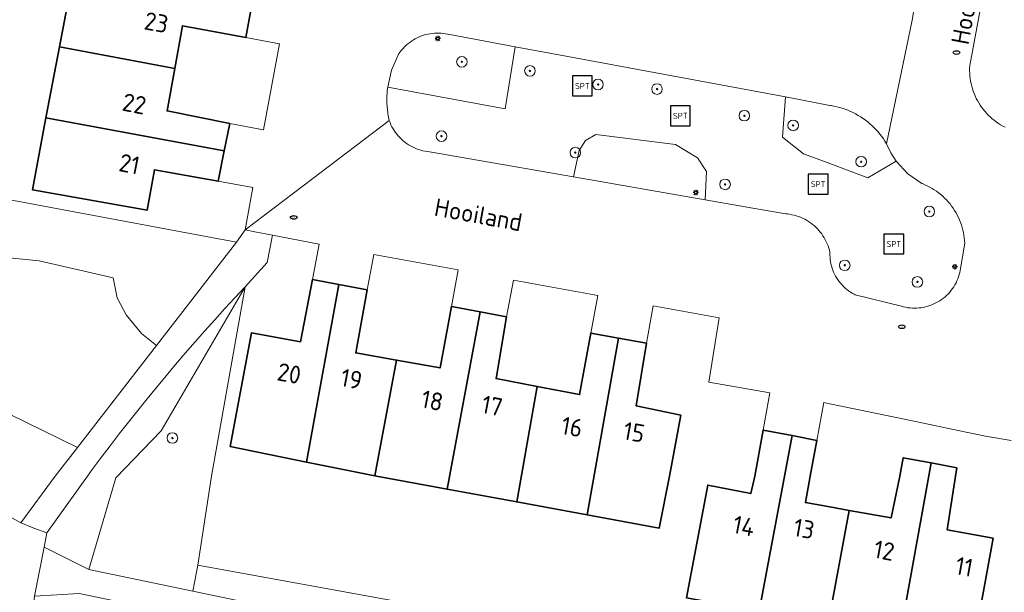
# Model space of a CAD drawing. Header units: metres. Extents: x 152610 to 160096, y 456114 to 462495.
# Tile 360 of 656: x 157439 to 157513, y 460241 to 460284. Entities that reach past the tile are written whole.
import ezdxf
from ezdxf.enums import TextEntityAlignment as Align

# ---------------------------------------------------------------- set-up
doc = ezdxf.new("R2010")
doc.units = ezdxf.units.M
doc.header["$LTSCALE"] = 0.5
doc.layers.get('0').update_dxf_attribs({"linetype": 'CONTINUOUS'})
for name, color, linetype, lineweight in [('B-PV-GR-BEPLANTING_CULTUUR_BOSPLANTSOEN-GV', 251, 'CONTINUOUS', 18), ('B-PV-GR-BOOM-S', 251, 'CONTINUOUS', 25), ('B-PV-IE-MEUBILAIR-S', 251, 'CONTINUOUS', 25), ('B-PV-IE-MEUBILAIR_WEGMEUBILAIR-S', 251, 'CONTINUOUS', 25), ('B-PV-OG-BEBOUWING-GV', 6, 'CONTINUOUS', 35), ('B-PV-OG-BEBOUWING-T18', 1, 'CONTINUOUS', 18), ('B-PV-OG-TERREIN_BEGROEID-GV', 251, 'CONTINUOUS', 18), ('B-PV-OG-TOPOGRAFIE-T18', 1, 'CONTINUOUS', 18), ('B-PV-VH-GESLOTENVERHARDING_ASFALT-GV', 251, 'CONTINUOUS', 18), ('B-PV-VH-HALFVERHARDING_GRAVEL-GV', 251, 'CONTINUOUS', 18), ('B-PV-VH-OPENVERHARDING_TEGEL-GV', 251, 'CONTINUOUS', 18)]:
    doc.layers.add(name, color=color, linetype=linetype, lineweight=lineweight)
doc.styles.add('NLCS-ISO', font='NLCS-ISO.ttf')
doc.styles.add('NLCS-ISO-M750-T18', font='NLCS-ISO.ttf', dxfattribs={"height": 1.35})

# ---------------------------------------------------------------- blocks, each defined once
blk = doc.blocks.new('SIE-MEUBILAIR_PAAL_LICHTMAST-SO')
for points in [[(-0.62, 0), (-1, 0)], [(-0.71, 0.71), (-0.44, 0.44)], [(0, 1), (0, 0.62)], [(0.44, 0.44), (0.71, 0.71)], [(1, 0), (0.62, 0)], [(-0.71, -0.71), (-0.44, -0.44)], [(0, -0.62), (0, -1)], [(0.44, -0.44), (0.71, -0.71)]]:
    blk.add_lwpolyline(points)
blk.add_circle((0, 0), 0.5)
blk = doc.blocks.new('SIE-MEUBILAIR_PUT_RIOOLPUT-SO')
blk.add_ellipse((0, 0), major_axis=(1.25, 0), ratio=0.54)
at = {"style": 'NLCS-ISO'}
blk.add_text('ri', height=0.75, dxfattribs=at).set_placement((-0.04, 0.07), align=Align.MIDDLE_CENTER)
blk = doc.blocks.new('SIE-WEG_SPEELTOESTEL-SO')
at = {"flags": 128}
blk.add_lwpolyline([(-3.75, -3.75), (3.75, -3.75), (3.75, 3.75), (-3.75, 3.75)], close=True, dxfattribs=at)
at = {"style": 'NLCS-ISO'}
blk.add_text('SPT', height=2.25, dxfattribs=at).set_placement((0, 0), align=Align.MIDDLE_CENTER)
blk = doc.blocks.new('SGR-BOOM_GBKN-SO')
at = {"linetype": 'ByBlock', "lineweight": 18}
h = blk.add_hatch(color=0, dxfattribs=at)
h.dxf.hatch_style = 1
edge = h.paths.add_edge_path()
edge.add_arc((0, 0), 0.25, 0, 360)
at = {"color": 0, "linetype": 'ByBlock', "lineweight": 18}
for radius in [2, 0.25]:
    blk.add_circle((0, 0), radius, dxfattribs=at)
at = {"color": 0, "linetype": 'ByBlock', "lineweight": 18, "style": 'NLCS-ISO'}
blk.add_attdef('SOORT', (2.5, 0), '', height=1.5, dxfattribs=at)

msp = doc.modelspace()

# ---------------------------------------------------------------- linework, layer by layer
at = {"layer": 'B-PV-GR-BEPLANTING_CULTUUR_BOSPLANTSOEN-GV', "flags": 128}
for points in [[(157470.681, 460283.403), (157470.513, 460283.411), (157470.344, 460283.411), (157470.176, 460283.403), (157470.008, 460283.387), (157469.841, 460283.363), (157469.676, 460283.331), (157469.512, 460283.291), (157469.35, 460283.244), (157469.191, 460283.189), (157469.035, 460283.127), (157468.881, 460283.057), (157468.732, 460282.98), (157468.585, 460282.896), (157468.444, 460282.805), (157468.306, 460282.707), (157468.174, 460282.603), (157468.046, 460282.493), (157467.924, 460282.377), (157467.807, 460282.255), (157467.697, 460282.128), (157467.592, 460281.996), (157467.494, 460281.859), (157467.465, 460281.815), (157466.94, 460280.61), (157466.647, 460279.328), (157475.501, 460277.684), (157476.26, 460282.379), (157471.345, 460283.292), (157471.181, 460283.332), (157471.016, 460283.363), (157470.849, 460283.387)], [(157500, 460277.955), (157496.643, 460278.591), (157496.426, 460275.565), (157498.024, 460274.306), (157500, 460273.562), (157502.868, 460272.483), (157505.013, 460273.75), (157504.601, 460274.385), (157504.272, 460275.066), (157504.159, 460275.252), (157504.038, 460275.435), (157503.912, 460275.612), (157503.778, 460275.785), (157503.639, 460275.953), (157503.493, 460276.116), (157503.342, 460276.273), (157503.185, 460276.424), (157503.022, 460276.57), (157502.855, 460276.71), (157502.682, 460276.843), (157502.505, 460276.97), (157502.322, 460277.091), (157502.136, 460277.204), (157501.946, 460277.311), (157501.752, 460277.411), (157501.554, 460277.503), (157501.353, 460277.588), (157501.149, 460277.666), (157500.942, 460277.736), (157500.733, 460277.799), (157500.522, 460277.854), (157500.309, 460277.901), (157500.094, 460277.94)], [(157488.368, 460275.019), (157482.345, 460275.77), (157481.571, 460275.31), (157481.103, 460274.546), (157480.662, 460272.572), (157490.584, 460270.841), (157490.691, 460272.977), (157490.015, 460273.99)], [(157429.925, 460272.362), (157429.78, 460272.389), (157428.268, 460272.67), (157428.032, 460269.289), (157428.144, 460265.902), (157430.587, 460266.439), (157433.413, 460266.6), (157437.309, 460266.533), (157440.359, 460266.238), (157445.952, 460264.958), (157446.247, 460263.443), (157446.91, 460262.168), (157448.076, 460260.745), (157449.207, 460259.861), (157455.239, 460267.652)], [(157453.357, 460249.997), (157455.886, 460264.277), (157449.559, 460253.412), (157446.147, 460249.868), (157444.107, 460242.965), (157451.946, 460241.325), (157452.322, 460243.293)], [(157435.858, 460255.703), (157434.342, 460255.9), (157433.177, 460255.424), (157432.352, 460254.69), (157431.771, 460253.412), (157432.744, 460251.676), (157433.821, 460250.002), (157434.631, 460249.285), (157436.713, 460247.739), (157438.984, 460246.488), (157441.572, 460249.999), (157443.242, 460252.156), (157438.132, 460254.665)], [(157472.362, 460239.632), (157452.322, 460243.293), (157451.946, 460241.325), (157472.013, 460237.127), (157472.276, 460239.013)]]:
    msp.add_lwpolyline(points, close=True, dxfattribs=at)
at = {"layer": 'B-PV-OG-BEBOUWING-GV', "flags": 128}
for points in [[(157456.326, 460285.138), (157442.893, 460287.692), (157441.887, 460282.377), (157450.582, 460280.731), (157451.159, 460283.958), (157455.954, 460283.072)], [(157450.582, 460280.731), (157441.887, 460282.377), (157440.872, 460277.016), (157454.322, 460274.519), (157454.732, 460276.583), (157450.012, 460277.544)], [(157454.322, 460274.519), (157440.872, 460277.016), (157439.846, 460271.593), (157448.497, 460270.053), (157449.052, 460273.097), (157453.872, 460272.249)], [(157462.958, 460264.447), (157460.985, 460264.819), (157460.064, 460260.134), (157456.383, 460260.814), (157454.775, 460252.221), (157460.521, 460251.063)], [(157465.103, 460264.042), (157462.958, 460264.447), (157460.521, 460251.063), (157465.678, 460250.024), (157467.317, 460258.743), (157464.233, 460259.294)], [(157473.619, 460262.385), (157471.451, 460262.802), (157470.605, 460258.155), (157467.317, 460258.743), (157465.678, 460250.024), (157465.803, 460249.999), (157471.139, 460249.018)], [(157475.62, 460262), (157473.619, 460262.385), (157471.139, 460249.018), (157476.38, 460248.055), (157477.915, 460256.763), (157474.825, 460257.353)], [(157484.057, 460260.411), (157481.968, 460260.785), (157481.122, 460256.15), (157477.915, 460256.763), (157476.38, 460248.055), (157481.707, 460247.076)], [(157484.061, 460260.41), (157484.057, 460260.411), (157481.707, 460247.076), (157487.136, 460246.078), (157487.913, 460249.999), (157488.76, 460254.592), (157485.379, 460255.311), (157486.162, 460260.033)], [(157497.157, 460253.05), (157494.969, 460253.476), (157494.334, 460249.999), (157494.032, 460248.687), (157490.79, 460249.326), (157489.191, 460240.827), (157494.659, 460239.817)], [(157499.026, 460252.686), (157497.157, 460253.05), (157494.659, 460239.817), (157499.869, 460238.854), (157501.45, 460247.417), (157500, 460247.679), (157498.161, 460248), (157498.525, 460249.999)], [(157507.65, 460250.992), (157505.538, 460251.384), (157505.28, 460249.999), (157504.624, 460246.844), (157501.45, 460247.417), (157499.869, 460238.854), (157500, 460238.83), (157505.266, 460237.763)], [(157509.585, 460250.632), (157507.65, 460250.992), (157505.266, 460237.763), (157510.74, 460236.653), (157512.318, 460245.31), (157508.86, 460245.937), (157509.487, 460249.999)]]:
    msp.add_lwpolyline(points, close=True, dxfattribs=at)
at = {"layer": 'B-PV-OG-TERREIN_BEGROEID-GV', "flags": 128}
for points in [[(157480.237, 460281.64), (157476.26, 460282.379), (157475.501, 460277.684), (157466.647, 460279.328), (157466.632, 460279.202), (157466.618, 460279.076), (157466.608, 460278.95), (157466.599, 460278.824), (157466.592, 460278.698), (157466.588, 460278.571), (157466.586, 460278.444), (157466.587, 460278.318), (157466.589, 460278.191), (157466.594, 460278.065), (157466.601, 460277.938), (157466.611, 460277.812), (157466.622, 460277.686), (157466.636, 460277.56), (157466.652, 460277.435), (157466.67, 460277.309), (157466.691, 460277.184), (157466.714, 460277.06), (157466.739, 460276.936), (157466.766, 460276.812), (157466.826, 460276.654), (157466.894, 460276.499), (157466.97, 460276.348), (157467.052, 460276.2), (157467.141, 460276.056), (157467.237, 460275.916), (157467.339, 460275.782), (157467.448, 460275.652), (157467.562, 460275.527), (157467.682, 460275.409), (157467.808, 460275.295), (157467.939, 460275.188), (157468.075, 460275.088), (157468.216, 460274.993), (157468.36, 460274.906), (157468.509, 460274.826), (157468.662, 460274.752), (157468.817, 460274.686), (157468.976, 460274.627), (157469.137, 460274.576), (157469.301, 460274.533), (157469.466, 460274.497), (157469.633, 460274.47), (157469.801, 460274.45), (157469.964, 460274.438), (157480.662, 460272.572), (157481.103, 460274.546), (157481.571, 460275.31), (157482.345, 460275.77), (157488.368, 460275.019), (157490.015, 460273.99), (157490.691, 460272.977), (157490.584, 460270.841), (157495.338, 460270.012), (157496.69, 460269.776), (157496.796, 460269.766), (157496.966, 460269.744), (157497.135, 460269.714), (157497.302, 460269.676), (157497.467, 460269.631), (157497.63, 460269.577), (157497.79, 460269.516), (157497.948, 460269.448), (157498.102, 460269.373), (157498.252, 460269.29), (157498.398, 460269.201), (157498.54, 460269.104), (157498.677, 460269.002), (157498.809, 460268.893), (157498.936, 460268.777), (157499.058, 460268.657), (157499.174, 460268.53), (157499.283, 460268.398), (157499.387, 460268.262), (157499.484, 460268.12), (157499.574, 460267.975), (157499.657, 460267.825), (157499.734, 460267.672), (157499.803, 460267.515), (157499.865, 460267.355), (157499.919, 460267.192), (157499.965, 460267.027), (157500, 460266.877), (157500.004, 460266.86), (157500.006, 460266.663), (157500.014, 460266.498), (157500.029, 460266.333), (157500.053, 460266.169), (157500.084, 460266.007), (157500.124, 460265.846), (157500.171, 460265.688), (157500.225, 460265.531), (157500.288, 460265.378), (157500.357, 460265.228), (157500.434, 460265.081), (157500.517, 460264.938), (157500.608, 460264.8), (157500.705, 460264.666), (157500.808, 460264.537), (157500.918, 460264.413), (157501.033, 460264.294), (157501.154, 460264.181), (157501.28, 460264.074), (157501.412, 460263.974), (157501.548, 460263.88), (157501.688, 460263.792), (157501.833, 460263.712), (157501.906, 460263.674), (157505.403, 460262.807), (157505.565, 460262.763), (157505.728, 460262.728), (157505.893, 460262.7), (157506.06, 460262.68), (157506.227, 460262.668), (157506.394, 460262.663), (157506.562, 460262.668), (157506.729, 460262.679), (157506.895, 460262.699), (157507.06, 460262.727), (157507.223, 460262.763), (157507.385, 460262.806), (157507.545, 460262.857), (157507.701, 460262.916), (157507.855, 460262.982), (157508.006, 460263.055), (157508.153, 460263.136), (157508.296, 460263.223), (157508.434, 460263.317), (157508.568, 460263.418), (157508.697, 460263.525), (157508.821, 460263.638), (157508.939, 460263.756), (157509.051, 460263.881), (157509.157, 460264.01), (157509.257, 460264.144), (157509.351, 460264.283), (157509.437, 460264.427), (157509.517, 460264.574), (157509.59, 460264.725), (157509.655, 460264.879), (157509.713, 460265.036), (157509.763, 460265.196), (157509.806, 460265.358), (157509.836, 460265.496), (157510.174, 460267.561), (157510.162, 460267.762), (157510.142, 460267.961), (157510.114, 460268.16), (157510.078, 460268.358), (157510.035, 460268.554), (157509.984, 460268.748), (157509.924, 460268.94), (157509.858, 460269.13), (157509.784, 460269.317), (157509.702, 460269.5), (157509.613, 460269.68), (157509.517, 460269.857), (157509.415, 460270.029), (157509.305, 460270.198), (157509.189, 460270.362), (157509.066, 460270.521), (157508.937, 460270.675), (157508.802, 460270.824), (157508.661, 460270.967), (157508.515, 460271.104), (157508.363, 460271.236), (157508.207, 460271.362), (157508.045, 460271.481), (157507.878, 460271.593), (157507.708, 460271.699), (157507.533, 460271.799), (157507.354, 460271.891), (157507.172, 460271.975), (157506.987, 460272.053), (157506.946, 460272.069), (157505.888, 460272.805), (157505.013, 460273.75), (157502.868, 460272.483), (157500, 460273.562), (157498.024, 460274.306), (157496.426, 460275.565), (157496.643, 460278.591)], [(157449.559, 460253.412), (157455.886, 460264.277), (157455.121, 460263.455), (157454.361, 460262.628), (157453.608, 460261.795), (157452.86, 460260.957), (157452.118, 460260.114), (157451.383, 460259.265), (157450.653, 460258.411), (157449.929, 460257.552), (157449.212, 460256.688), (157448.501, 460255.819), (157447.796, 460254.944), (157447.097, 460254.065), (157446.405, 460253.181), (157445.719, 460252.292), (157445.039, 460251.398), (157444.365, 460250.499), (157443.993, 460249.996), (157440.934, 460245.732), (157440.724, 460244.643), (157444.107, 460242.965), (157446.147, 460249.868)]]:
    msp.add_lwpolyline(points, close=True, dxfattribs=at)
msp.add_lwpolyline([(157438.132, 460254.665), (157443.242, 460252.156), (157449.207, 460259.861), (157448.076, 460260.745), (157446.91, 460262.168), (157446.247, 460263.443), (157445.952, 460264.958), (157440.359, 460266.238), (157437.309, 460266.533)], dxfattribs=at)
at = {"layer": 'B-PV-VH-GESLOTENVERHARDING_ASFALT-GV', "flags": 128}
msp.add_lwpolyline([(157437.087, 460240.588), (157439.936, 460240.526), (157439.965, 460240.523), (157440.005, 460240.951), (157440.724, 460244.643), (157440.934, 460245.732), (157439.948, 460246.082), (157438.984, 460246.488), (157436.713, 460247.739)], dxfattribs=at)
at = {"layer": 'B-PV-VH-HALFVERHARDING_GRAVEL-GV', "flags": 128}
for points in [[(157456.619, 460268.415), (157455.896, 460268.581), (157455.239, 460267.652), (157449.207, 460259.861), (157443.242, 460252.156), (157441.572, 460249.999), (157438.984, 460246.488), (157439.948, 460246.082), (157440.934, 460245.732), (157443.993, 460249.996), (157444.365, 460250.499), (157445.039, 460251.398), (157445.719, 460252.292), (157446.405, 460253.181), (157447.097, 460254.065), (157447.796, 460254.944), (157448.501, 460255.819), (157449.212, 460256.688), (157449.929, 460257.552), (157450.653, 460258.411), (157451.383, 460259.265), (157452.118, 460260.114), (157452.86, 460260.957), (157453.608, 460261.795), (157454.361, 460262.628), (157455.121, 460263.455), (157455.886, 460264.277), (157457.561, 460266.106), (157457.954, 460268.16)], [(157444.107, 460242.965), (157440.724, 460244.643), (157440.005, 460240.951), (157443.388, 460241.149), (157451.59, 460239.448), (157470.206, 460235.587), (157470.074, 460234.677), (157471.661, 460234.363), (157471.776, 460235.264), (157472.013, 460237.127), (157451.946, 460241.325)]]:
    msp.add_lwpolyline(points, close=True, dxfattribs=at)
at = {"layer": 'B-PV-VH-OPENVERHARDING_TEGEL-GV', "flags": 128}
for points in [[(157456.326, 460285.138), (157455.954, 460283.072), (157458.492, 460282.602), (157457.29, 460276.109), (157454.732, 460276.583), (157454.322, 460274.519), (157453.872, 460272.249), (157456.486, 460271.765), (157455.896, 460268.581), (157460.989, 460272.437), (157466.766, 460276.812), (157466.739, 460276.936), (157466.714, 460277.06), (157466.691, 460277.184), (157466.67, 460277.309), (157466.652, 460277.435), (157466.636, 460277.56), (157466.622, 460277.686), (157466.611, 460277.812), (157466.601, 460277.938), (157466.594, 460278.065), (157466.589, 460278.191), (157466.587, 460278.318), (157466.586, 460278.444), (157466.588, 460278.571), (157466.592, 460278.698), (157466.599, 460278.824), (157466.608, 460278.95), (157466.618, 460279.076), (157466.632, 460279.202), (157466.647, 460279.328), (157466.94, 460280.61), (157467.465, 460281.815), (157467.494, 460281.859), (157467.592, 460281.996), (157467.697, 460282.128), (157467.807, 460282.255), (157467.924, 460282.377), (157468.046, 460282.493), (157468.174, 460282.603), (157468.306, 460282.707), (157468.444, 460282.805), (157468.585, 460282.896), (157468.732, 460282.98), (157468.881, 460283.057), (157469.035, 460283.127), (157469.191, 460283.189), (157469.35, 460283.244), (157469.512, 460283.291), (157469.676, 460283.331), (157469.841, 460283.363), (157470.008, 460283.387), (157470.176, 460283.403), (157470.344, 460283.411), (157470.513, 460283.411), (157470.681, 460283.403), (157470.849, 460283.387), (157471.016, 460283.363), (157471.181, 460283.332), (157471.345, 460283.292), (157476.26, 460282.379), (157480.237, 460281.64), (157496.643, 460278.591), (157500, 460277.955), (157500.094, 460277.94), (157500.309, 460277.901), (157500.522, 460277.854), (157500.733, 460277.799), (157500.942, 460277.736), (157501.149, 460277.666), (157501.353, 460277.588), (157501.554, 460277.503), (157501.752, 460277.411), (157501.946, 460277.311), (157502.136, 460277.204), (157502.322, 460277.091), (157502.505, 460276.97), (157502.682, 460276.843), (157502.855, 460276.71), (157503.022, 460276.57), (157503.185, 460276.424), (157503.342, 460276.273), (157503.493, 460276.116), (157503.639, 460275.953), (157503.778, 460275.785), (157503.912, 460275.612), (157504.038, 460275.435), (157504.159, 460275.252), (157504.272, 460275.066), (157505.661, 460281.707), (157506.22, 460284.376), (157507.344, 460290.883)], [(157507.344, 460290.883), (157506.22, 460284.376), (157505.661, 460281.707), (157504.272, 460275.066), (157504.601, 460274.385), (157505.013, 460273.75), (157505.888, 460272.805), (157506.946, 460272.069), (157506.987, 460272.053), (157507.172, 460271.975), (157507.354, 460271.891), (157507.533, 460271.799), (157507.708, 460271.699), (157507.878, 460271.593), (157508.045, 460271.481), (157508.207, 460271.362), (157508.363, 460271.236), (157508.515, 460271.104), (157508.661, 460270.967), (157508.802, 460270.824), (157508.937, 460270.675), (157509.066, 460270.521), (157509.189, 460270.362), (157509.305, 460270.198), (157509.415, 460270.029), (157509.517, 460269.857), (157509.613, 460269.68), (157509.702, 460269.5), (157509.784, 460269.317), (157509.858, 460269.13), (157509.924, 460268.94), (157509.984, 460268.748), (157510.035, 460268.554), (157510.078, 460268.358), (157510.114, 460268.16), (157510.142, 460267.961), (157510.162, 460267.762), (157510.174, 460267.561), (157509.836, 460265.496), (157509.806, 460265.358), (157509.763, 460265.196), (157509.713, 460265.036), (157509.655, 460264.879), (157509.59, 460264.725), (157509.517, 460264.574), (157509.437, 460264.427), (157509.351, 460264.283), (157509.257, 460264.144), (157509.157, 460264.01), (157509.051, 460263.881), (157508.939, 460263.756), (157508.821, 460263.638), (157508.697, 460263.525), (157508.568, 460263.418), (157508.434, 460263.317), (157508.296, 460263.223), (157508.153, 460263.136), (157508.006, 460263.055), (157507.855, 460262.982), (157507.701, 460262.916), (157507.545, 460262.857), (157507.385, 460262.806), (157507.223, 460262.763), (157507.06, 460262.727), (157506.895, 460262.699), (157506.729, 460262.679), (157506.562, 460262.668), (157506.394, 460262.663), (157506.227, 460262.668), (157506.06, 460262.68), (157505.893, 460262.7), (157505.728, 460262.728), (157505.565, 460262.763), (157505.403, 460262.807), (157501.906, 460263.674), (157501.833, 460263.712), (157501.688, 460263.792), (157501.548, 460263.88), (157501.412, 460263.974), (157501.28, 460264.074), (157501.154, 460264.181), (157501.033, 460264.294), (157500.918, 460264.413), (157500.808, 460264.537), (157500.705, 460264.666), (157500.608, 460264.8), (157500.517, 460264.938), (157500.434, 460265.081), (157500.357, 460265.228), (157500.288, 460265.378), (157500.225, 460265.531), (157500.171, 460265.688), (157500.124, 460265.846), (157500.084, 460266.007), (157500.053, 460266.169), (157500.029, 460266.333), (157500.014, 460266.498), (157500.006, 460266.663), (157500.004, 460266.86), (157500, 460266.877), (157499.965, 460267.027), (157499.919, 460267.192), (157499.865, 460267.355), (157499.803, 460267.515), (157499.734, 460267.672), (157499.657, 460267.825), (157499.574, 460267.975), (157499.484, 460268.12), (157499.387, 460268.262), (157499.283, 460268.398), (157499.174, 460268.53), (157499.058, 460268.657), (157498.936, 460268.777), (157498.809, 460268.893), (157498.677, 460269.002), (157498.54, 460269.104), (157498.398, 460269.201), (157498.252, 460269.29), (157498.102, 460269.373), (157497.948, 460269.448), (157497.79, 460269.516), (157497.63, 460269.577), (157497.467, 460269.631), (157497.302, 460269.676), (157497.135, 460269.714), (157496.966, 460269.744), (157496.796, 460269.766), (157496.69, 460269.776), (157495.338, 460270.012), (157490.584, 460270.841), (157480.662, 460272.572), (157469.964, 460274.438), (157469.801, 460274.45), (157469.633, 460274.47), (157469.466, 460274.497), (157469.301, 460274.533), (157469.137, 460274.576), (157468.976, 460274.627), (157468.817, 460274.686), (157468.662, 460274.752), (157468.509, 460274.826), (157468.36, 460274.906), (157468.216, 460274.993), (157468.075, 460275.088), (157467.939, 460275.188), (157467.808, 460275.295), (157467.682, 460275.409), (157467.562, 460275.527), (157467.448, 460275.652), (157467.339, 460275.782), (157467.237, 460275.916), (157467.141, 460276.056), (157467.052, 460276.2), (157466.97, 460276.348), (157466.894, 460276.499), (157466.826, 460276.654), (157466.766, 460276.812), (157460.989, 460272.437), (157455.896, 460268.581), (157456.619, 460268.415), (157457.954, 460268.16), (157461.475, 460267.487), (157460.985, 460264.819), (157462.958, 460264.447), (157465.103, 460264.042), (157465.594, 460266.716), (157471.955, 460265.548), (157471.451, 460262.802), (157473.619, 460262.385), (157475.62, 460262), (157476.131, 460264.781), (157482.487, 460263.614), (157481.968, 460260.785), (157484.057, 460260.411), (157484.061, 460260.41), (157486.162, 460260.033), (157486.678, 460262.844), (157491.664, 460261.929), (157490.87, 460257.094), (157495.47, 460256.268), (157494.969, 460253.476), (157497.157, 460253.05), (157499.026, 460252.686), (157499.538, 460255.538), (157500, 460255.455), (157506.119, 460254.187), (157510.168, 460253.348), (157511.738, 460253.023), (157513.678, 460252.683)], [(157513.222, 460276.309), (157513.048, 460276.4), (157512.878, 460276.497), (157512.712, 460276.601), (157512.55, 460276.712), (157512.393, 460276.83), (157512.241, 460276.954), (157512.094, 460277.084), (157511.953, 460277.219), (157511.817, 460277.361), (157511.687, 460277.508), (157511.563, 460277.66), (157511.446, 460277.817), (157511.334, 460277.978), (157511.23, 460278.144), (157511.133, 460278.315), (157511.042, 460278.488), (157510.959, 460278.666), (157510.883, 460278.847), (157510.814, 460279.03), (157510.753, 460279.217), (157510.7, 460279.406), (157510.654, 460279.596), (157510.616, 460279.789), (157510.586, 460279.983), (157510.564, 460280.177), (157510.55, 460280.373), (157510.544, 460280.569), (157510.546, 460280.765), (157510.556, 460280.961), (157512.267, 460290.184)]]:
    msp.add_lwpolyline(points, dxfattribs=at)

# ---------------------------------------------------------------- block references
at = {"layer": 'B-PV-GR-BOOM-S', "xscale": 0.2, "yscale": 0.2, "zscale": 0.2}
for p in [(157472.246, 460281.241), (157477.38, 460280.556), (157482.514, 460279.529), (157486.963, 460279.187), (157493.552, 460277.179), (157497.231, 460276.449), (157470.704, 460275.638), (157480.802, 460274.395), (157502.365, 460273.711), (157492.097, 460272), (157507.505, 460269.95), (157501.124, 460265.896), (157506.604, 460264.641), (157450.406, 460252.872)]:
    msp.add_blockref('SGR-BOOM_GBKN-SO', p, dxfattribs=at)
at = {"layer": 'B-PV-IE-MEUBILAIR-S', "xscale": 0.2, "yscale": 0.2, "zscale": 0.2}
for name, p in [('SIE-MEUBILAIR_PAAL_LICHTMAST-SO', (157470.43, 460283.002)), ('SIE-MEUBILAIR_PUT_RIOOLPUT-SO', (157509.554, 460281.941)), ('SIE-MEUBILAIR_PAAL_LICHTMAST-SO', (157489.892, 460271.386)), ('SIE-MEUBILAIR_PUT_RIOOLPUT-SO', (157459.557, 460269.512)), ('SIE-MEUBILAIR_PAAL_LICHTMAST-SO', (157509.423, 460265.791)), ('SIE-MEUBILAIR_PUT_RIOOLPUT-SO', (157505.431, 460261.262))]:
    msp.add_blockref(name, p, dxfattribs=at)
at = {"layer": 'B-PV-IE-MEUBILAIR_WEGMEUBILAIR-S', "xscale": 0.2, "yscale": 0.2, "zscale": 0.2}
for p in [(157481.331, 460279.423), (157488.72, 460277.169), (157499.117, 460272.02), (157504.832, 460267.501)]:
    msp.add_blockref('SIE-WEG_SPEELTOESTEL-SO', p, dxfattribs=at)

# ---------------------------------------------------------------- texts
at = {"layer": 'B-PV-OG-BEBOUWING-T18', "style": 'NLCS-ISO-M750-T18'}
for s, rotation, p in [('23', 349.8, (157449.197, 460284.212)), ('22', 348.8, (157447.534, 460278.075)), ('21', 348.8, (157447.17, 460273.534)), ('20', 349.3, (157459.219, 460257.741)), ('19', 349.3, (157463.919, 460257.322)), ('18', 349.1, (157470.011, 460255.698)), ('17', 349.1, (157474.527, 460255.303)), ('16', 349.9, (157480.554, 460253.713)), ('15', 349.8, (157485.233, 460253.314)), ('14', 349, (157493.518, 460246.24)), ('13', 350, (157498.055, 460246.032)), ('12', 349.5, (157504.104, 460244.389)), ('11', 349.7, (157510.143, 460243.164))]:
    msp.add_text(s, height=1.35, rotation=rotation, dxfattribs=at).set_placement(p, align=Align.MIDDLE)
at = {"layer": 'B-PV-OG-TOPOGRAFIE-T18', "style": 'NLCS-ISO-M750-T18'}
for rotation, p in [(79.4, (157510.411, 460285.866)), (349.7, (157473.494, 460269.71))]:
    msp.add_text('Hooiland', height=1.35, rotation=rotation, dxfattribs=at).set_placement(p, align=Align.MIDDLE)

doc.saveas('drawing.dxf')
